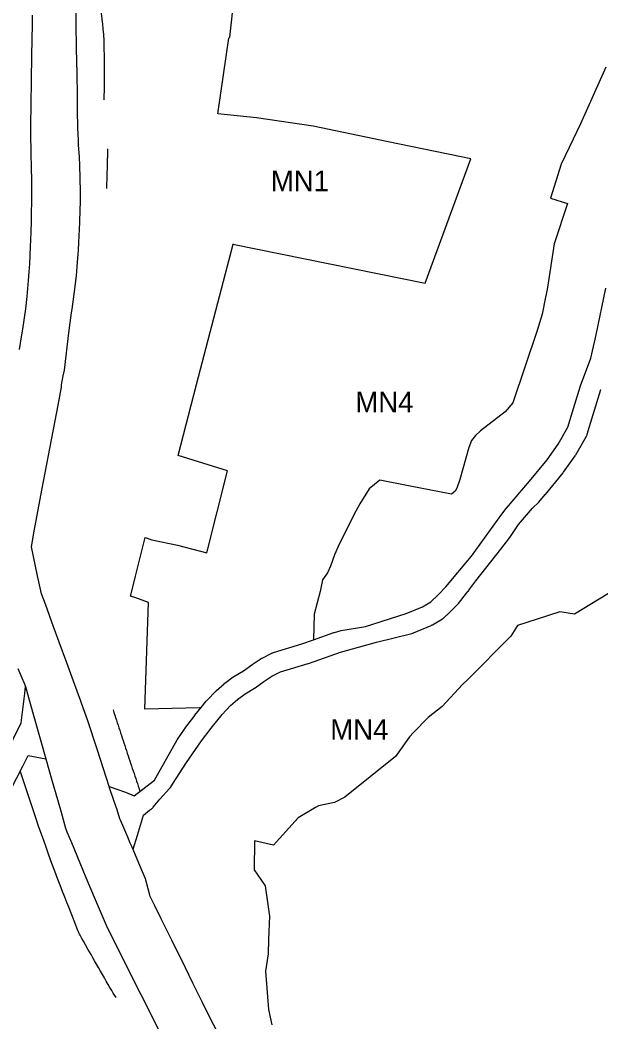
# Model space of a CAD drawing. Extents: x 7413438 to 7416393, y 5541665 to 5544118.
# Drawn here: x 7414642.6 to 7414811.7, y 5542408 to 5542699.5 of the extents above; entities that cross this region are included whole.
import ezdxf

# ---------------------------------------------------------------- set-up
doc = ezdxf.new("R2010")
doc.units = 0
for name, color, linetype in [('linie_rozgraniczajace', 7, 'Continuous'), ('linie_zabudowy_nieprzekraczalne', 7, 'Continuous'), ('oznaczenia_przeznaczen', 7, 'Continuous')]:
    doc.layers.add(name, color=color, linetype=linetype)

msp = doc.modelspace()

# ---------------------------------------------------------------- linework, layer by layer
at = {"layer": 'linie_rozgraniczajace'}
for p, q in [((7414703.7, 5542694.5), (7414706.15, 5542717.19)), ((7414658.98, 5542698.53), (7414658.87, 5542705.58)), ((7414646.15, 5542700.87), (7414646.1, 5542697.43)), ((7414646.1, 5542697.43), (7414646.05, 5542694.6)), ((7414659.09, 5542691.15), (7414658.98, 5542698.53)), ((7414646.05, 5542694.6), (7414646.03, 5542692.71)), ((7414700.14, 5542672.16), (7414703.4, 5542694.22)), ((7414703.4, 5542694.22), (7414703.7, 5542694.5)), ((7414646.03, 5542692.71), (7414645.99, 5542690.27)), ((7414659.22, 5542683.93), (7414659.09, 5542691.15)), ((7414645.99, 5542690.27), (7414645.94, 5542687.27)), ((7414645.94, 5542687.27), (7414645.89, 5542683.88)), ((7414813.12, 5542685.78), (7414805.73, 5542669.34)), ((7414645.89, 5542683.88), (7414645.83, 5542680.08)), ((7414659.3, 5542677.52), (7414659.22, 5542683.93)), ((7414645.83, 5542680.08), (7414645.78, 5542676.72)), ((7414645.78, 5542676.72), (7414645.76, 5542675.73)), ((7414659.35, 5542673.27), (7414659.3, 5542677.52)), ((7414645.73, 5542673.37), (7414645.68, 5542670.41)), ((7414645.76, 5542675.73), (7414645.73, 5542673.37)), ((7414659.45, 5542668.09), (7414659.35, 5542673.27)), ((7414645.68, 5542670.41), (7414645.65, 5542668.17)), ((7414711.47, 5542671.01), (7414700.14, 5542672.16)), ((7414727.88, 5542668.64), (7414711.47, 5542671.01)), ((7414645.65, 5542668.17), (7414645.62, 5542666.3)), ((7414659.58, 5542664.53), (7414659.45, 5542668.09)), ((7414749.73, 5542664.01), (7414727.88, 5542668.64)), ((7414805.73, 5542669.34), (7414803.56, 5542664.82)), ((7414645.62, 5542666.3), (7414645.61, 5542665.26)), ((7414645.61, 5542665.26), (7414645.74, 5542662.05)), ((7414659.67, 5542663.07), (7414659.58, 5542664.53)), ((7414803.56, 5542664.82), (7414800.05, 5542657.52)), ((7414645.74, 5542662.05), (7414645.8, 5542660.16)), ((7414659.88, 5542659.58), (7414659.67, 5542663.16)), ((7414659.67, 5542663.16), (7414659.67, 5542663.07)), ((7414773.78, 5542659.1), (7414749.73, 5542664.01)), ((7414645.8, 5542660.16), (7414645.87, 5542657.07)), ((7414660.02, 5542657.25), (7414659.88, 5542659.58)), ((7414760.52, 5542622.91), (7414773.78, 5542659.1)), ((7414645.87, 5542657.07), (7414645.93, 5542652.36)), ((7414660.11, 5542653.47), (7414660.02, 5542657.25)), ((7414800.05, 5542657.52), (7414797, 5542647.65)), ((7414660.17, 5542649.51), (7414660.11, 5542653.47)), ((7414645.93, 5542652.36), (7414645.94, 5542649.36)), ((7414645.94, 5542649.36), (7414645.93, 5542646.7)), ((7414660.16, 5542646.37), (7414660.17, 5542649.51)), ((7414797, 5542647.65), (7414801.96, 5542646.07)), ((7414645.93, 5542646.7), (7414645.88, 5542643.45)), ((7414660.04, 5542640.56), (7414660.14, 5542644.42)), ((7414660.14, 5542644.42), (7414660.16, 5542646.37)), ((7414801.96, 5542646.07), (7414798.04, 5542634.38)), ((7414645.88, 5542643.45), (7414645.82, 5542640.85)), ((7414645.82, 5542640.85), (7414645.73, 5542637.79)), ((7414659.76, 5542634.74), (7414660.04, 5542640.56)), ((7414645.73, 5542637.79), (7414645.55, 5542633.49)), ((7414645.55, 5542633.49), (7414645.35, 5542628.59)), ((7414659.54, 5542631.42), (7414659.67, 5542632.58)), ((7414659.67, 5542632.58), (7414659.76, 5542634.74)), ((7414694.01, 5542593.49), (7414704.67, 5542634.28)), ((7414704.67, 5542634.28), (7414704.57, 5542634.3)), ((7414704.57, 5542634.3), (7414760.52, 5542622.91)), ((7414798.04, 5542634.38), (7414796.04, 5542621.11)), ((7414659.24, 5542627.82), (7414659.54, 5542631.42)), ((7414645.35, 5542628.59), (7414645.13, 5542626.24)), ((7414659.05, 5542625.12), (7414659.24, 5542627.82)), ((7414644.95, 5542623.69), (7414644.58, 5542619.09)), ((7414645.13, 5542626.24), (7414644.95, 5542623.69)), ((7414658.32, 5542619.77), (7414659.05, 5542625.12)), ((7414796.04, 5542621.11), (7414795.55, 5542618.86)), ((7414810.31, 5542607.92), (7414813.1, 5542621.52)), ((7414644.58, 5542619.09), (7414644.22, 5542615.45)), ((7414657.75, 5542615.41), (7414658.32, 5542619.77)), ((7414795.55, 5542618.86), (7414794.57, 5542613.97)), ((7414644.22, 5542615.45), (7414643.28, 5542609.6)), ((7414657.59, 5542614.3), (7414657.75, 5542615.41)), ((7414656.85, 5542608.47), (7414657.59, 5542614.3)), ((7414794.57, 5542613.97), (7414793.07, 5542609.17)), ((7414643.28, 5542609.6), (7414642.92, 5542607.32)), ((7414793.07, 5542609.17), (7414786.04, 5542588.1)), ((7414642.92, 5542607.32), (7414642.33, 5542603.68)), ((7414655.52, 5542597.67), (7414656.85, 5542608.47)), ((7414808.73, 5542601.14), (7414810.31, 5542607.92)), ((7414805.72, 5542593.04), (7414808.73, 5542601.14)), ((7414655.21, 5542596.03), (7414655.52, 5542597.67)), ((7414654.71, 5542593.38), (7414655.21, 5542596.03)), ((7414653.72, 5542587.49), (7414654.67, 5542592.73)), ((7414654.67, 5542592.73), (7414654.71, 5542593.38)), ((7414688.6, 5542572.79), (7414694.01, 5542593.49)), ((7414803.72, 5542586.52), (7414805.72, 5542593.04)), ((7414809.45, 5542584.76), (7414811.67, 5542592)), ((7414811.67, 5542592), (7414811.68, 5542592.03)), ((7414650.42, 5542570.3), (7414653.72, 5542587.49)), ((7414786.04, 5542588.1), (7414783.83, 5542585.5)), ((7414802.06, 5542581.07), (7414803.71, 5542586.51)), ((7414803.71, 5542586.51), (7414803.72, 5542586.52)), ((7414783.83, 5542585.5), (7414776.62, 5542579.94)), ((7414807.7, 5542579), (7414809.45, 5542584.76)), ((7414776.62, 5542579.94), (7414775.14, 5542578.65)), ((7414799.21, 5542576.07), (7414802.06, 5542581.07)), ((7414774, 5542577.13), (7414773.27, 5542575.18)), ((7414775.14, 5542578.65), (7414774, 5542577.13)), ((7414804.35, 5542572.97), (7414807.09, 5542577.78)), ((7414807.09, 5542577.78), (7414807.44, 5542578.39)), ((7414807.44, 5542578.39), (7414807.49, 5542578.48)), ((7414807.49, 5542578.48), (7414807.58, 5542578.66)), ((7414807.58, 5542578.66), (7414807.65, 5542578.84)), ((7414807.65, 5542578.84), (7414807.7, 5542579)), ((7414773.27, 5542575.18), (7414770.63, 5542565.81)), ((7414795.98, 5542571.51), (7414799.21, 5542576.07)), ((7414703.03, 5542568.3), (7414688.6, 5542572.79)), ((7414790.89, 5542565.31), (7414795.98, 5542571.51)), ((7414800.81, 5542567.95), (7414804.19, 5542572.72)), ((7414804.19, 5542572.72), (7414804.2, 5542572.73)), ((7414804.2, 5542572.73), (7414804.3, 5542572.89)), ((7414804.3, 5542572.89), (7414804.35, 5542572.97)), ((7414648.98, 5542562.77), (7414650.42, 5542570.3)), ((7414696.99, 5542544.49), (7414703.03, 5542568.3)), ((7414747.31, 5542565.68), (7414744.17, 5542563.14)), ((7414755.69, 5542564.03), (7414747.31, 5542565.68)), ((7414770.63, 5542565.81), (7414769.7, 5542563.27)), ((7414784.21, 5542557.52), (7414790.89, 5542565.31)), ((7414795.51, 5542561.48), (7414800.68, 5542567.78)), ((7414800.68, 5542567.78), (7414800.7, 5542567.8)), ((7414800.7, 5542567.8), (7414800.81, 5542567.95)), ((7414646.74, 5542550.82), (7414648.98, 5542562.77)), ((7414744.17, 5542563.14), (7414741.47, 5542558.71)), ((7414768.16, 5542561.59), (7414755.69, 5542564.03)), ((7414769.22, 5542562.42), (7414768.16, 5542561.59)), ((7414769.7, 5542563.27), (7414769.22, 5542562.42)), ((7414793.58, 5542559.23), (7414795.47, 5542561.43)), ((7414795.47, 5542561.43), (7414795.51, 5542561.48)), ((7414740.35, 5542556.66), (7414735.58, 5542547.16)), ((7414741.47, 5542558.71), (7414740.35, 5542556.66)), ((7414782.79, 5542555.7), (7414784.13, 5542557.41)), ((7414784.13, 5542557.41), (7414784.16, 5542557.45)), ((7414784.16, 5542557.45), (7414784.21, 5542557.52)), ((7414787.69, 5542552.7), (7414791.72, 5542557.53)), ((7414791.72, 5542557.53), (7414793.58, 5542559.23)), ((7414774.03, 5542543.57), (7414782.79, 5542555.7)), ((7414645.91, 5542546.25), (7414646.74, 5542550.82)), ((7414785.16, 5542548.99), (7414787.69, 5542552.7)), ((7414676.19, 5542537.67), (7414679.05, 5542548.93)), ((7414679.05, 5542548.93), (7414681, 5542548.27)), ((7414681, 5542548.27), (7414688.46, 5542546.76)), ((7414782.5, 5542545.58), (7414785.16, 5542548.99)), ((7414647.74, 5542537.78), (7414645.91, 5542546.25)), ((7414688.46, 5542546.76), (7414696.99, 5542544.49)), ((7414735.58, 5542547.16), (7414734.14, 5542543.91)), ((7414775.22, 5542536.32), (7414782.49, 5542545.58)), ((7414782.49, 5542545.58), (7414782.5, 5542545.58)), ((7414734.14, 5542543.91), (7414733.01, 5542540.63)), ((7414766.52, 5542534.62), (7414774.03, 5542543.57)), ((7414832.3, 5542544.01), (7414803.95, 5542526.63)), ((7414733.01, 5542540.63), (7414732.11, 5542538.65)), ((7414648.86, 5542532.59), (7414647.74, 5542537.78)), ((7414674.71, 5542531.88), (7414676.07, 5542537.21)), ((7414676.07, 5542537.21), (7414676.19, 5542537.67)), ((7414730.67, 5542536.67), (7414729.99, 5542533.21)), ((7414732.11, 5542538.65), (7414730.67, 5542536.67)), ((7414773.23, 5542533.61), (7414775.22, 5542536.32)), ((7414729.99, 5542533.21), (7414728.25, 5542526.64)), ((7414764.28, 5542532.31), (7414766.52, 5542534.62)), ((7414772.55, 5542532.74), (7414773.03, 5542533.36)), ((7414773.03, 5542533.36), (7414773.13, 5542533.37)), ((7414773.13, 5542533.37), (7414773.23, 5542533.61)), ((7414649.98, 5542529.53), (7414648.86, 5542532.59)), ((7414676.31, 5542531.44), (7414674.71, 5542531.88)), ((7414680.01, 5542530.06), (7414676.31, 5542531.44)), ((7414759.78, 5542528.82), (7414762.14, 5542530.24)), ((7414762.14, 5542530.24), (7414764.28, 5542532.31)), ((7414770.19, 5542529.72), (7414772.55, 5542532.74)), ((7414650.57, 5542527.9), (7414649.98, 5542529.53)), ((7414651.86, 5542524.37), (7414650.57, 5542527.9)), ((7414678.9, 5542498.97), (7414680.01, 5542530.06)), ((7414754.99, 5542526.8), (7414759.78, 5542528.82)), ((7414766.94, 5542526.45), (7414770.19, 5542529.72)), ((7414799.69, 5542527.28), (7414793.1, 5542525.15)), ((7414803.95, 5542526.63), (7414799.69, 5542527.28)), ((7414654.01, 5542518.51), (7414651.86, 5542524.37)), ((7414728.25, 5542526.64), (7414728.04, 5542519.21)), ((7414743.13, 5542523.03), (7414754.99, 5542526.8)), ((7414762.68, 5542523.56), (7414765.52, 5542525.27)), ((7414765.52, 5542525.27), (7414765.59, 5542525.31)), ((7414765.59, 5542525.31), (7414765.75, 5542525.42)), ((7414765.75, 5542525.42), (7414765.9, 5542525.54)), ((7414765.9, 5542525.54), (7414766.05, 5542525.67)), ((7414766.05, 5542525.67), (7414766.07, 5542525.69)), ((7414766.07, 5542525.69), (7414766.77, 5542526.36)), ((7414766.77, 5542526.36), (7414766.94, 5542526.45)), ((7414793.1, 5542525.15), (7414787.38, 5542523.31)), ((7414734.17, 5542521.35), (7414736.03, 5542521.86)), ((7414736.03, 5542521.86), (7414743.13, 5542523.03)), ((7414757.1, 5542521.18), (7414762.31, 5542523.37)), ((7414762.31, 5542523.37), (7414762.4, 5542523.42)), ((7414762.4, 5542523.42), (7414762.57, 5542523.5)), ((7414762.57, 5542523.5), (7414762.68, 5542523.56)), ((7414787.38, 5542523.31), (7414785.47, 5542520.23)), ((7414724.64, 5542518.01), (7414728.04, 5542519.21)), ((7414728.04, 5542519.21), (7414733.98, 5542521.29)), ((7414733.98, 5542521.29), (7414734.08, 5542521.32)), ((7414734.08, 5542521.32), (7414734.17, 5542521.35)), ((7414746.33, 5542518.5), (7414756.65, 5542521.03)), ((7414756.65, 5542521.03), (7414756.83, 5542521.08)), ((7414756.83, 5542521.08), (7414757.01, 5542521.14)), ((7414757.01, 5542521.14), (7414757.1, 5542521.18)), ((7414785.47, 5542520.23), (7414772.9, 5542507.67)), ((7414656.2, 5542512.52), (7414654.01, 5542518.51)), ((7414716.4, 5542515.51), (7414724.64, 5542518.01)), ((7414735.87, 5542515.59), (7414746.33, 5542518.5)), ((7414710.19, 5542512.01), (7414712.77, 5542513.71)), ((7414712.77, 5542513.71), (7414712.81, 5542513.74)), ((7414712.81, 5542513.74), (7414712.98, 5542513.84)), ((7414712.98, 5542513.84), (7414713.06, 5542513.88)), ((7414713.06, 5542513.88), (7414715.92, 5542515.32)), ((7414715.92, 5542515.32), (7414716.01, 5542515.36)), ((7414716.01, 5542515.36), (7414716.19, 5542515.44)), ((7414716.19, 5542515.44), (7414716.37, 5542515.5)), ((7414716.37, 5542515.5), (7414716.4, 5542515.51)), ((7414726.56, 5542512.33), (7414728.21, 5542512.91)), ((7414728.21, 5542512.91), (7414735.87, 5542515.59)), ((7414641.96, 5542510.85), (7414643.13, 5542508.14)), ((7414658.17, 5542507.12), (7414656.2, 5542512.52)), ((7414704.87, 5542508.55), (7414707.62, 5542510.2)), ((7414707.62, 5542510.2), (7414710.1, 5542511.95)), ((7414710.1, 5542511.95), (7414710.19, 5542512.01)), ((7414715.92, 5542508.6), (7414718.39, 5542509.85)), ((7414718.39, 5542509.85), (7414726.44, 5542512.29)), ((7414726.44, 5542512.29), (7414726.47, 5542512.3)), ((7414726.47, 5542512.3), (7414726.56, 5542512.33)), ((7414643.13, 5542508.14), (7414643.81, 5542506.55)), ((7414660.27, 5542501.36), (7414658.17, 5542507.12)), ((7414702.18, 5542506.56), (7414704.62, 5542508.38)), ((7414704.62, 5542508.38), (7414704.65, 5542508.4)), ((7414704.65, 5542508.4), (7414704.81, 5542508.51)), ((7414704.81, 5542508.51), (7414704.87, 5542508.55)), ((7414711, 5542505.23), (7414713.53, 5542507.03)), ((7414713.53, 5542507.03), (7414715.92, 5542508.6)), ((7414772.9, 5542507.67), (7414771.42, 5542506.19)), ((7414643.81, 5542506.55), (7414644.2, 5542505.64)), ((7414643.96, 5542503.55), (7414644.2, 5542505.64)), ((7414644.2, 5542505.64), (7414644.5, 5542504.55)), ((7414644.5, 5542504.55), (7414645.4, 5542501.34)), ((7414696.98, 5542501.55), (7414699.65, 5542504.3)), ((7414699.65, 5542504.3), (7414699.74, 5542504.39)), ((7414699.74, 5542504.39), (7414699.8, 5542504.45)), ((7414699.8, 5542504.45), (7414701.98, 5542506.39)), ((7414701.98, 5542506.39), (7414702.05, 5542506.46)), ((7414702.05, 5542506.46), (7414702.18, 5542506.56)), ((7414708.09, 5542503.48), (7414710.8, 5542505.11)), ((7414710.8, 5542505.11), (7414710.86, 5542505.15)), ((7414710.86, 5542505.15), (7414711, 5542505.23)), ((7414771.42, 5542506.19), (7414765.5, 5542499.77)), ((7414642.97, 5542495.08), (7414643.96, 5542503.55)), ((7414645.4, 5542501.34), (7414650.07, 5542484.56)), ((7414661.1, 5542499.11), (7414660.27, 5542501.36)), ((7414695.29, 5542499.45), (7414696.79, 5542501.33)), ((7414696.79, 5542501.33), (7414696.8, 5542501.34)), ((7414696.8, 5542501.34), (7414696.93, 5542501.49)), ((7414696.93, 5542501.49), (7414696.98, 5542501.55)), ((7414703.88, 5542500.05), (7414705.88, 5542501.83)), ((7414705.88, 5542501.83), (7414708.09, 5542503.48)), ((7414662.26, 5542495.89), (7414661.1, 5542499.11)), ((7414694.8, 5542499.43), (7414678.9, 5542498.97)), ((7414693.51, 5542497.23), (7414695.29, 5542499.45)), ((7414695.29, 5542499.45), (7414694.8, 5542499.43)), ((7414701.39, 5542497.48), (7414703.88, 5542500.05)), ((7414765.5, 5542499.77), (7414761.38, 5542496.56)), ((7414665.11, 5542487.13), (7414662.26, 5542495.89)), ((7414690.58, 5542493.34), (7414693.47, 5542497.16)), ((7414693.47, 5542497.16), (7414693.51, 5542497.23)), ((7414698.23, 5542493.51), (7414701.39, 5542497.48)), ((7414761.38, 5542496.56), (7414757.11, 5542492.21)), ((7414638.05, 5542485.15), (7414642.97, 5542495.08)), ((7414688.33, 5542490.06), (7414690.49, 5542493.22)), ((7414690.49, 5542493.22), (7414690.52, 5542493.26)), ((7414690.52, 5542493.26), (7414690.58, 5542493.34)), ((7414695.41, 5542489.78), (7414698.23, 5542493.51)), ((7414681.79, 5542478.4), (7414688.33, 5542490.06)), ((7414691.09, 5542483.46), (7414695.41, 5542489.78)), ((7414755.98, 5542490.96), (7414751.85, 5542485.29)), ((7414757.11, 5542492.21), (7414755.98, 5542490.96)), ((7414668.58, 5542476.5), (7414665.11, 5542487.13)), ((7414643.41, 5542482.47), (7414644.95, 5542485.56)), ((7414644.95, 5542485.56), (7414650.07, 5542484.56)), ((7414650.07, 5542484.56), (7414651.85, 5542478.38)), ((7414751.85, 5542485.29), (7414737.17, 5542473.46)), ((7414639.9, 5542475.61), (7414643.39, 5542482.43)), ((7414643.39, 5542482.43), (7414643.41, 5542482.47)), ((7414686.99, 5542477.23), (7414691.09, 5542483.46)), ((7414651.85, 5542478.38), (7414653.48, 5542472.76)), ((7414675.79, 5542473.83), (7414681.79, 5542478.4)), ((7414668.59, 5542476.46), (7414668.58, 5542476.5)), ((7414668.58, 5542476.5), (7414673.33, 5542474.84)), ((7414669.89, 5542472.48), (7414668.59, 5542476.46)), ((7414673.33, 5542474.84), (7414675.79, 5542473.83)), ((7414683.33, 5542472.79), (7414686.11, 5542475.94)), ((7414686.11, 5542475.94), (7414686.19, 5542476.04)), ((7414686.19, 5542476.04), (7414686.31, 5542476.19)), ((7414686.31, 5542476.19), (7414686.36, 5542476.27)), ((7414686.36, 5542476.27), (7414686.99, 5542477.23)), ((7414653.48, 5542472.76), (7414654.56, 5542469.01)), ((7414670.83, 5542469.69), (7414669.89, 5542472.48)), ((7414681.31, 5542470.46), (7414683.33, 5542472.79)), ((7414737.17, 5542473.46), (7414734.17, 5542471.88)), ((7414654.56, 5542469.01), (7414655.88, 5542464.44)), ((7414671.68, 5542467.12), (7414670.83, 5542469.69)), ((7414678.55, 5542468.22), (7414680.31, 5542469.63)), ((7414680.31, 5542469.63), (7414680.84, 5542470.02)), ((7414680.84, 5542470.02), (7414680.97, 5542470.13)), ((7414680.97, 5542470.13), (7414681.12, 5542470.26)), ((7414681.12, 5542470.26), (7414681.25, 5542470.4)), ((7414681.25, 5542470.4), (7414681.31, 5542470.46)), ((7414728.57, 5542470.38), (7414723.58, 5542467.38)), ((7414729.44, 5542470.91), (7414728.57, 5542470.38)), ((7414734.17, 5542471.88), (7414729.44, 5542470.91)), ((7414671.83, 5542466.72), (7414671.68, 5542467.12)), ((7414672.79, 5542464.48), (7414671.83, 5542466.72)), ((7414676.77, 5542462.36), (7414678.55, 5542468.22)), ((7414723.58, 5542467.38), (7414718.14, 5542461.38)), ((7414655.88, 5542464.44), (7414656.27, 5542463.34)), ((7414656.27, 5542463.34), (7414657.56, 5542460.25)), ((7414673.38, 5542463.09), (7414672.79, 5542464.48)), ((7414657.56, 5542460.25), (7414660.06, 5542454.27)), ((7414673.94, 5542461.78), (7414673.38, 5542463.09)), ((7414674.69, 5542460.01), (7414673.94, 5542461.78)), ((7414675.51, 5542458.26), (7414676.77, 5542462.36)), ((7414710.87, 5542460.73), (7414710.71, 5542452.32)), ((7414716.39, 5542459.4), (7414710.87, 5542460.73)), ((7414718.12, 5542461.36), (7414716.39, 5542459.4)), ((7414718.14, 5542461.38), (7414718.12, 5542461.36)), ((7414675.2, 5542458.82), (7414674.69, 5542460.01)), ((7414675.53, 5542458.23), (7414675.2, 5542458.82)), ((7414675.53, 5542458.23), (7414675.51, 5542458.26)), ((7414677.2, 5542454.2), (7414675.53, 5542458.23)), ((7414660.06, 5542454.27), (7414661.76, 5542450.04)), ((7414679.1, 5542449.64), (7414677.2, 5542454.2)), ((7414710.71, 5542452.32), (7414713.98, 5542447.6)), ((7414661.76, 5542450.04), (7414664.49, 5542443.68)), ((7414680.29, 5542445.28), (7414679.1, 5542449.64)), ((7414713.98, 5542447.6), (7414715.22, 5542438.84)), ((7414664.49, 5542443.68), (7414667.64, 5542436.16)), ((7414680.49, 5542444.56), (7414680.29, 5542445.28)), ((7414681.86, 5542441.77), (7414680.49, 5542444.56)), ((7414683.82, 5542437.8), (7414681.86, 5542441.77)), ((7414686.76, 5542431.83), (7414683.82, 5542437.8)), ((7414715.22, 5542438.84), (7414714.92, 5542431.98)), ((7414667.64, 5542436.16), (7414669.93, 5542431.6)), ((7414669.93, 5542431.6), (7414672.41, 5542426.67)), ((7414690.73, 5542423.76), (7414686.76, 5542431.83)), ((7414714.92, 5542431.98), (7414714.79, 5542427.81)), ((7414672.41, 5542426.67), (7414674.61, 5542422.3)), ((7414714.79, 5542427.81), (7414714.06, 5542422.84)), ((7414692.92, 5542419.3), (7414690.73, 5542423.76)), ((7414714.06, 5542422.84), (7414714.9, 5542411.68)), ((7414674.61, 5542422.3), (7414677.76, 5542416.05)), ((7414695.7, 5542413.66), (7414692.92, 5542419.3)), ((7414677.76, 5542416.05), (7414683.39, 5542404.86)), ((7414697.92, 5542409.15), (7414695.7, 5542413.66)), ((7414714.9, 5542411.68), (7414715.85, 5542407.17)), ((7414699.91, 5542405.4), (7414697.92, 5542409.15))]:
    msp.add_line(p, q, dxfattribs=at)
at = {"layer": 'linie_zabudowy_nieprzekraczalne'}
for points, degree in [([(7415046.04, 5542685.6), (7415044.89, 5542688.05), (7415038.46, 5542697.69), (7415034.17, 5542702.2), (7415025.08, 5542708.44), (7415009, 5542715.33), (7414995.57, 5542721.52), (7414970.94, 5542731.05), (7414970.88, 5542731.08), (7414970.52, 5542731.25), (7414970.35, 5542731.34), (7414938.93, 5542744.38), (7414938.9, 5542744.39), (7414938.71, 5542744.46), (7414901.8, 5542759.46), (7414901.63, 5542759.53), (7414901.27, 5542759.7), (7414900.93, 5542759.89), (7414900.6, 5542760.11), (7414900.45, 5542760.22), (7414898.5, 5542761.69), (7414898.34, 5542761.82), (7414898.1, 5542762.02), (7414893.84, 5542765.85), (7414883.77, 5542771.83), (7414883.71, 5542771.87), (7414883.61, 5542771.93), (7414880.89, 5542773.67), (7414878.59, 5542776.46), (7414860.73, 5542786.52), (7414855.46, 5542791.34), (7414852.65, 5542792.67), (7414844.32, 5542798.84), (7414832.02, 5542808.01), (7414822.28, 5542811.7), (7414810.95, 5542816.79), (7414794.96, 5542824.01), (7414775.51, 5542832.34), (7414755.97, 5542839.09), (7414752.31, 5542840.07), (7414750.38, 5542840.58), (7414740.26, 5542842.54), (7414740.13, 5542842.57), (7414739.26, 5542842.76)], 3), ([(7414665.62, 5542722.5), (7414664.44, 5542719), (7414665.08, 5542703.45), (7414667.5, 5542697.29), (7414667.03, 5542676.29)], 3), ([(7414668.1, 5542662.06), (7414667.76, 5542650.5)], 1), ([(7414669.67, 5542498.78), (7414677.49, 5542475.13)], 1), ([(7414670.54, 5542415.14), (7414668.67, 5542418.11), (7414660.45, 5542432.53), (7414659.64, 5542434.14), (7414659.53, 5542434.38), (7414659.39, 5542434.68), (7414648.81, 5542461.78), (7414642.68, 5542481.11)], 3)]:
    msp.add_open_spline(points, degree=degree, dxfattribs=at)

# ---------------------------------------------------------------- texts
at = {"layer": 'oznaczenia_przeznaczen'}
for s, p in [('MN1', (7414715.6, 5542649.69)), ('MN4', (7414740.18, 5542585.36)), ('MN4', (7414732.89, 5542490.1))]:
    msp.add_text(s, height=6, dxfattribs=at).set_placement(p)

doc.saveas('drawing.dxf')
